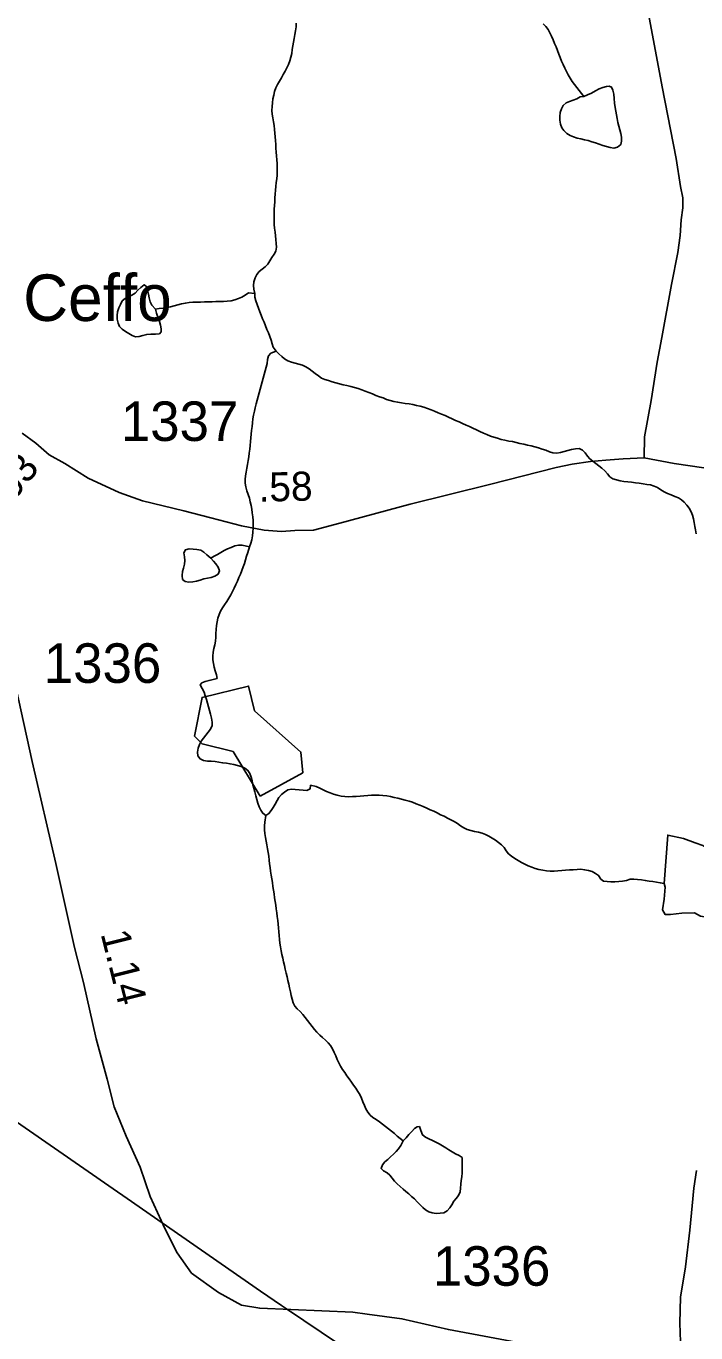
# Model space of a CAD drawing. Extents: x 1950930 to 2061844, y 904556 to 1017002.
# Drawn here: x 1986522 to 1989404, y 981191 to 986811 of the extents above; entities that cross this region are included whole.
import ezdxf

# ---------------------------------------------------------------- set-up
doc = ezdxf.new("R2010")
doc.units = 0
for name, color, linetype in [('Exist Civil Demographics Community Label', 7, 'Continuous'), ('Exist Hydrographic Creek Single Shore', 7, 'Continuous'), ('Exist Hydrographic Misc Water Feature', 7, 'Continuous'), ('Exist Road Primary US Structure Standard Bridge CELL', 7, 'Continuous'), ('Exist Road Secondary Type 41 Attributed', 7, 'Continuous'), ('Exist Road Secondary Type 51 Attributed', 7, 'Continuous'), ('Exist Road Secondary Type 51 Number Label', 7, 'Continuous'), ('Exist Utilities Electrical Transmission Line', 7, 'Continuous')]:
    doc.layers.add(name, color=color, linetype=linetype)

msp = doc.modelspace()

# ---------------------------------------------------------------- linework, layer by layer
at = {"layer": 'Exist Hydrographic Creek Single Shore'}
for points in [[(1987684.1, 986823.7), (1987683.4, 986807.3), (1987681.4, 986790.9), (1987678.7, 986774.6), (1987675.9, 986758.2), (1987672.6, 986741.9), (1987669.5, 986726.3), (1987667, 986710), (1987664.6, 986693.7), (1987661.5, 986677.3), (1987657, 986661.8), (1987650.8, 986646.3), (1987643.7, 986631.7), (1987635.9, 986617.1), (1987627.9, 986602.6), (1987620.1, 986588.7), (1987611.5, 986574.2), (1987602.9, 986560.3), (1987595.9, 986545.8), (1987591, 986530.3), (1987587.3, 986513.9), (1987584, 986497.6), (1987581.7, 986481.2), (1987580.1, 986464.9), (1987579.5, 986448.5), (1987580.7, 986432.9), (1987583.6, 986416.4), (1987586.2, 986399.9), (1987588.5, 986383.5), (1987590.1, 986367), (1987591.6, 986350.6), (1987593.2, 986334.9), (1987594.4, 986318.6), (1987595.9, 986302.1), (1987596.9, 986285.7), (1987598.1, 986269.3), (1987599.4, 986252.7), (1987600.2, 986236.3), (1987601.4, 986219.9), (1987601.8, 986203.4), (1987602.2, 986187.1), (1987601.6, 986170.6), (1987600.2, 986154.3)], [(1987600.2, 986154.3), (1987598.3, 986137.9), (1987596.5, 986121.5), (1987594.9, 986105.1), (1987593.6, 986088.8), (1987592.4, 986072.4), (1987591.6, 986056), (1987590.6, 986039.6), (1987589.7, 986023.2), (1987589.3, 986006.8), (1987589.3, 985990.4), (1987589.5, 985974), (1987589.9, 985957.6), (1987591, 985942), (1987593, 985925.5), (1987594.9, 985909.1), (1987596.7, 985892.7), (1987597.9, 985876.2), (1987599, 985859.8), (1987596.7, 985843.4), (1987589.1, 985829.6), (1987579.3, 985815.8), (1987570.7, 985801.2), (1987561.6, 985787.5), (1987550.6, 985776.3), (1987537, 985765.8), (1987524.3, 985755.5), (1987514.9, 985742.5), (1987507.5, 985727.9), (1987502.4, 985711.6), (1987500.3, 985696), (1987502.4, 985679.6), (1987505.5, 985661.5)], [(1987505.5, 985661.5), (1987506.5, 985645.1), (1987510.6, 985629.4), (1987516.1, 985613.7), (1987521.9, 985598.7), (1987527.6, 985583), (1987533.5, 985567.4), (1987539.5, 985552.5), (1987545.6, 985537.5), (1987552, 985521.8), (1987558.2, 985507), (1987564.5, 985492.1), (1987570.7, 985476.3), (1987576, 985460.6), (1987580.1, 985444.9), (1987585.6, 985430.1), (1987597.7, 985413.5)], [(1987483.1, 984571.5), (1987489.1, 984587), (1987493.4, 984602.5), (1987495.4, 984618.9), (1987497.3, 984635.2), (1987498.5, 984651.6), (1987498.9, 984668), (1987498.5, 984684.4), (1987497.3, 984700.9), (1987495.2, 984717.3), (1987492.7, 984733.7), (1987489.9, 984749.4), (1987486.6, 984765.9), (1987482.5, 984781.6), (1987477.6, 984797.3), (1987472.2, 984813), (1987467.5, 984829.5), (1987465.1, 984845.2), (1987464.9, 984861.5), (1987466.5, 984877), (1987469, 984893.5), (1987471.8, 984909.8), (1987475.1, 984926.2), (1987478, 984942.5), (1987480.2, 984958.8), (1987482.3, 984975.2), (1987483.9, 984991.6), (1987485.6, 985008), (1987487.2, 985024.3), (1987489.1, 985040.7), (1987490.5, 985056.3), (1987492.1, 985072.7), (1987493.8, 985089), (1987495.4, 985105.4), (1987497.9, 985121.8), (1987500.7, 985138.1), (1987504, 985154.5), (1987507.9, 985170), (1987512, 985186.3), (1987516.1, 985201.9), (1987520.4, 985218.2), (1987524.5, 985233.6), (1987528.8, 985249.1), (1987533.3, 985265.4), (1987537.4, 985280.9), (1987542, 985297.2), (1987546.3, 985312.8), (1987550.6, 985328.3), (1987554.9, 985344.6), (1987558.8, 985360), (1987561.2, 985377.3), (1987565.1, 985392.8), (1987575.4, 985404), (1987597.7, 985413.5)], [(1987597.7, 985413.5), (1987609.6, 985401.7), (1987621.5, 985390.7), (1987634, 985380.7), (1987648.4, 985372.1), (1987663.6, 985366.1), (1987679.1, 985360.9), (1987695.3, 985357.3), (1987711.3, 985352.8), (1987725.7, 985345.9), (1987739.2, 985336.7), (1987752.5, 985326.5), (1987766.1, 985317.2), (1987779.4, 985307), (1987792.9, 985297.7), (1987807.7, 985290.9), (1987823.3, 985286.5), (1987838.9, 985281.2), (1987854.7, 985276.8), (1987870.7, 985273.2), (1987886.4, 985268.8), (1987902.6, 985265.1), (1987918.6, 985261.5), (1987934.6, 985257.1), (1987950.2, 985252.7), (1987966, 985247.5), (1987981.2, 985241.4), (1987996.6, 985235.3), (1988011.9, 985229.2), (1988027.1, 985223.2), (1988042.5, 985217.1), (1988057.7, 985211.9), (1988073, 985205.9), (1988088.8, 985201.3), (1988104.6, 985196.9), (1988120.6, 985194.2), (1988136.8, 985191.4), (1988153.2, 985188.5), (1988169.6, 985186.6), (1988185.8, 985183.8), (1988201.8, 985180.2), (1988217.6, 985176.5), (1988233.4, 985172.1), (1988249, 985166.9), (1988264.2, 985160.8), (1988279.3, 985154.8), (1988294.5, 985148.6), (1988309.7, 985141.8), (1988324.8, 985135.8), (1988339.8, 985129), (1988355, 985122.1), (1988370, 985115.1), (1988384.7, 985109.2), (1988399.9, 985102.3), (1988415.1, 985095.3), (1988429.8, 985088.5), (1988444.6, 985081.6), (1988459.6, 985074.7), (1988474.3, 985067.9), (1988489.5, 985061), (1988504.5, 985054.1), (1988519.6, 985048.1), (1988535.2, 985042.8), (1988551, 985038.4), (1988566.6, 985033.9), (1988582.4, 985030.3), (1988598.6, 985026.7), (1988614.8, 985024), (1988631, 985020.3), (1988647, 985016.7), (1988663, 985013.9), (1988679, 985009.4), (1988694.8, 985005.9), (1988710.8, 985001.4), (1988726.3, 984997), (1988742.3, 984991.8), (1988758.1, 984987.3), (1988773.7, 984980.4), (1988789.1, 984976), (1988805.1, 984974.9), (1988820.9, 984977.8), (1988837.1, 984981.5), (1988853.3, 984986.2), (1988869.3, 984989.9), (1988885.9, 984992.9), (1988902.1, 984994.2), (1988916.6, 984988.1), (1988927.7, 984975.6), (1988937.1, 984962.2), (1988947.8, 984949.7), (1988960.3, 984939.6), (1988973.2, 984929.5), (1988986.5, 984919.4), (1988999.7, 984909.3), (1989012.2, 984899.2), (1989023.3, 984885.8), (1989033.9, 984873.4), (1989047.2, 984864), (1989062.4, 984859.5), (1989078.2, 984855.9)], [(1987344.1, 984005.8), (1987340.4, 984021.5), (1987335.9, 984038), (1987331.6, 984053.6), (1987327.9, 984070.1), (1987325.4, 984085.8), (1987324.6, 984102.2), (1987326.2, 984118.6), (1987329.5, 984134), (1987333.2, 984150.4), (1987336.1, 984166.7), (1987337.7, 984183.2), (1987338.8, 984199.6), (1987339.6, 984216.7), (1987341, 984233.1), (1987343.3, 984249.5), (1987346.7, 984265), (1987352.1, 984280.5), (1987358.8, 984295.1), (1987366.8, 984309), (1987375.9, 984322.7), (1987384.9, 984337.2), (1987394.1, 984351), (1987402.5, 984364.8), (1987410.3, 984379.4), (1987417.3, 984393.9), (1987424.5, 984409.4), (1987431, 984424.1), (1987437.6, 984439.6), (1987443.7, 984454.1), (1987449.9, 984469.6), (1987455.8, 984485.1), (1987461, 984500.6), (1987466.1, 984516.1), (1987470.8, 984531.5), (1987475.7, 984547), (1987483.1, 984571.5)], [(1987553.6, 983416.4), (1987540.1, 983425.7), (1987531.7, 983439), (1987524.5, 983454), (1987518.6, 983469.7), (1987513.9, 983485.4), (1987509.6, 983501), (1987505.9, 983517.6), (1987502, 983533.2), (1987497.9, 983548.8), (1987494, 983565.3), (1987490.3, 983581.8), (1987485, 983596.7), (1987476.5, 983610), (1987462.8, 983620.2), (1987447.6, 983627.1), (1987431.8, 983631.5), (1987415.8, 983635), (1987399.7, 983637.8), (1987383.5, 983640.7), (1987367.3, 983643.5), (1987350.8, 983646.2), (1987334.9, 983648.2), (1987318.4, 983650.2), (1987302, 983650.5), (1987285.4, 983653.3), (1987270.7, 983659.3), (1987261, 983673.6), (1987259.2, 983689.2), (1987262.3, 983705.5), (1987268, 983721.1), (1987275.4, 983735.6), (1987284.8, 983748.5), (1987295.5, 983761.5), (1987305.7, 983775.2), (1987315.8, 983788.1), (1987322.1, 983802.8), (1987322.6, 983818.4), (1987319.3, 983834.9), (1987314.6, 983851.4), (1987310.7, 983867.8), (1987306.4, 983883.5), (1987302, 983899.2), (1987297.3, 983914.8), (1987292.4, 983930.5), (1987287.5, 983946.2), (1987278.9, 983962.8), (1987271.1, 983978.6), (1987278.5, 983987.4), (1987292.2, 983992.9), (1987309.2, 983997.5), (1987344.1, 984005.8)], [(1987745.4, 983547), (1987743.5, 983530.7), (1987729.8, 983524.3), (1987713.6, 983525.6), (1987697, 983526.7), (1987680.2, 983528.6), (1987663.8, 983529), (1987647.4, 983526.1), (1987633.6, 983517.3), (1987620.9, 983506.1), (1987609.8, 983494), (1987602, 983480.2), (1987594.2, 983465.7), (1987585.6, 983451), (1987576.8, 983437.3), (1987566.8, 983424.4), (1987553.6, 983416.4)], [(1989267.1, 983124.1), (1989250.9, 983126.9), (1989234.9, 983129.6), (1989218.5, 983132.5), (1989202.3, 983134.4), (1989186.1, 983137.3), (1989169.7, 983139.2), (1989153.3, 983141.2), (1989136.9, 983142.4), (1989120.7, 983141.9), (1989105.1, 983137.3), (1989088.9, 983134.3), (1989072.3, 983133), (1989055.2, 983131.7), (1989038.4, 983131.2), (1989022, 983132.5), (1989006.2, 983134.4), (1988994.3, 983142.9), (1988985.5, 983158.6), (1988972, 983167.1), (1988957, 983174.8), (1988941.2, 983180), (1988925.2, 983182.8), (1988909.2, 983184.9), (1988892.6, 983184.3), (1988876, 983183.1), (1988859.6, 983182.6), (1988843.2, 983181.3), (1988826.8, 983179.9), (1988810.4, 983177.8), (1988794, 983176.6), (1988777.6, 983176.9), (1988761.4, 983178.1), (1988745, 983180.9), (1988728.8, 983183.6), (1988713, 983188), (1988697.4, 983193.4), (1988682.5, 983200.2), (1988667.5, 983207.1), (1988652.9, 983214.8), (1988638.6, 983223.3), (1988624.6, 983231.8), (1988611.1, 983241), (1988598, 983251.2), (1988588.3, 983264.5), (1988579.5, 983278.7), (1988567.8, 983289.5), (1988555.1, 983299.7), (1988541.6, 983309.7), (1988527.6, 983318.2), (1988513.5, 983326.8), (1988498.9, 983334.4), (1988483.8, 983340.5), (1988468, 983345), (1988451.8, 983347.8), (1988435.4, 983351.4), (1988419.8, 983356.7), (1988405.2, 983363.5), (1988391.5, 983372), (1988377.7, 983381.3), (1988364, 983390.6), (1988349.2, 983398.3), (1988334.7, 983405.2), (1988320.1, 983412.9), (1988305.4, 983419.7), (1988290.6, 983427.4), (1988275.8, 983434.3), (1988260.7, 983441.2), (1988245.9, 983448), (1988230.9, 983454.9), (1988215.8, 983461), (1988200.6, 983467), (1988185, 983473.1), (1988169.6, 983478.3), (1988153.6, 983482.8), (1988137.8, 983486.3), (1988121.8, 983490.8), (1988105.8, 983494.4), (1988089.7, 983498), (1988073.5, 983500.8), (1988057.3, 983502.8), (1988040.8, 983503.9), (1988024.6, 983504.2), (1988008.2, 983503.8), (1987991.8, 983502.5), (1987975.4, 983501.3), (1987958.8, 983499.1), (1987942.6, 983497.8), (1987926.2, 983497.4), (1987910, 983496.8), (1987893.6, 983498), (1987877.2, 983499.9), (1987861, 983503.6), (1987845, 983508), (1987829.8, 983513.2), (1987814.9, 983519.3), (1987799.9, 983527), (1987785.1, 983533.9), (1987770, 983540.7), (1987745.4, 983547)], [(1988144.8, 982017.5), (1988132.1, 982027.6), (1988119.2, 982037.7), (1988106.5, 982048.7), (1988093.8, 982058.8), (1988081, 982069), (1988068.1, 982079), (1988055.4, 982089.1), (1988042.3, 982099.2), (1988027.9, 982108.5), (1988014.2, 982117.9), (1988001.7, 982128), (1987991.6, 982140.5), (1987983.8, 982154.6), (1987977.3, 982169.4), (1987971.3, 982185.2), (1987965, 982200.9), (1987957.8, 982215.9), (1987949.4, 982229.2), (1987940.4, 982243.3), (1987930.9, 982256.6), (1987921.3, 982269.9), (1987911.9, 982283.2), (1987902.2, 982296.6), (1987893, 982310.7), (1987883.8, 982324), (1987875, 982338.2), (1987867, 982352.3), (1987860.4, 982367.2), (1987854.3, 982382.9), (1987847.9, 982397.8), (1987840.7, 982412.7), (1987832.1, 982426.9), (1987821.9, 982438.6), (1987810.2, 982450.3), (1987797.9, 982461.2), (1987785.4, 982472.1), (1987773.5, 982483.9), (1987762.8, 982496.4), (1987752.5, 982508.9), (1987742.5, 982522.2), (1987732.7, 982534.7), (1987722.6, 982548.1), (1987712.4, 982560.6), (1987701.1, 982573.2), (1987688.4, 982584.2), (1987677.5, 982595.8), (1987671.1, 982610.7), (1987666, 982626.4), (1987662.1, 982642.1), (1987658.8, 982658.6), (1987655.8, 982675.1), (1987652.5, 982690.7), (1987648.6, 982707.2), (1987644.9, 982722.9), (1987640.8, 982738.5), (1987637.1, 982755), (1987633.4, 982770.7), (1987629.5, 982787.2), (1987626, 982802.8), (1987622.5, 982818.5), (1987619.5, 982834.9), (1987616.6, 982851.4), (1987613.7, 982867), (1987611.9, 982883.5), (1987610.4, 982899.9), (1987609, 982916.3), (1987607.8, 982932.8), (1987606.3, 982949.3), (1987604.5, 982964.8), (1987602.7, 982981.3), (1987600.4, 982997.8), (1987598.3, 983014.3), (1987596.1, 983030.7), (1987593.6, 983046.3), (1987591.2, 983062.9), (1987588.7, 983079.3), (1987586.2, 983094.9), (1987584, 983111.3), (1987581.5, 983127.9), (1987578.9, 983144.4), (1987576.6, 983159.9), (1987574.1, 983176.3), (1987571.9, 983192.9), (1987569.8, 983208.5), (1987567.6, 983224.9), (1987565.7, 983241.3), (1987563.5, 983257.9), (1987560.6, 983273.5), (1987557.7, 983289.9), (1987554.5, 983306.5), (1987551.6, 983322), (1987548.7, 983338.5), (1987547.1, 983355.1), (1987547.7, 983371.4), (1987549.5, 983387.8), (1987553.6, 983416.4)]]:
    msp.add_lwpolyline(points, dxfattribs=at)
at = {"layer": 'Exist Hydrographic Misc Water Feature'}
for points in [[(1988922, 986508.4), (1988912.1, 986521.8), (1988901.9, 986534.3), (1988891.8, 986547.6), (1988882, 986560.1), (1988872.3, 986573.4), (1988863.3, 986587.6), (1988854.9, 986601.6), (1988846.9, 986615.8), (1988839.7, 986630.8), (1988832.6, 986645.6), (1988826.2, 986660.6), (1988820, 986675.5), (1988814.3, 986691.1), (1988808.6, 986706.8), (1988802.4, 986721.7), (1988796.1, 986736.7), (1988789.7, 986752.4), (1988782.9, 986767.3), (1988776, 986782.2), (1988768, 986796.3), (1988758.3, 986809.6), (1988747.5, 986821.4)], [(1988922, 986508.4), (1988938, 986515.5), (1988954.8, 986523.3), (1988971.6, 986532.7), (1988988.2, 986540.6), (1989004.2, 986547.7), (1989018.7, 986551.5), (1989031.2, 986552.1), (1989041.1, 986547.8), (1989047.2, 986535.3), (1989050.3, 986518.9), (1989052.4, 986499.2), (1989054, 986479.4), (1989056.7, 986461.3), (1989059.8, 986445.7), (1989062.6, 986429.2), (1989065.3, 986413.5), (1989068.4, 986397), (1989072.3, 986381.4), (1989077, 986364.9), (1989081.5, 986349.2), (1989084.2, 986333.5), (1989084.6, 986316.3), (1989080.5, 986301.6), (1989067.3, 986290.4), (1989051.6, 986286.7), (1989034.9, 986288.6), (1989019.4, 986293.9), (1989003.8, 986298.3), (1988988.2, 986303.5), (1988972.6, 986308.8), (1988956.8, 986314.1), (1988941, 986318.5), (1988924.8, 986322.1), (1988908.6, 986325.7), (1988892.6, 986329.3), (1988877.3, 986334.6), (1988862.3, 986340.6), (1988848.1, 986349.9), (1988835.8, 986361.6), (1988826.6, 986374.1), (1988821.7, 986389.8), (1988819, 986406.3), (1988818, 986422.8), (1988820, 986439.1), (1988825.6, 986454.6), (1988833.4, 986469.3), (1988845.1, 986480.5), (1988860, 986487.5), (1988875.6, 986493), (1988891.2, 986497.6), (1988905.6, 986506.3), (1988922, 986508.4)], [(1987078.7, 985593.2), (1987083.3, 985576.7), (1987089.2, 985559.4), (1987095.4, 985541.2), (1987100.3, 985524.6), (1987102.9, 985509), (1987102.3, 985495.9), (1987095.4, 985487.8), (1987079.2, 985485.6), (1987059.1, 985486.2), (1987040.6, 985484.9), (1987024.4, 985480.2), (1987008.4, 985475.7), (1986992.6, 985474.4), (1986977.4, 985480.4), (1986963.1, 985488.9), (1986948.9, 985498.3), (1986934.8, 985507.6), (1986923.7, 985519.3), (1986917.4, 985533.4), (1986914.1, 985550.6), (1986913.1, 985567), (1986915.3, 985582.6), (1986921.1, 985598.9), (1986927.6, 985614.4), (1986935.6, 985629), (1986947.5, 985639.3), (1986962.1, 985646.5), (1986977.2, 985654.4), (1986990.6, 985663.1), (1987002.3, 985675.2), (1987015.6, 985687.2), (1987029.7, 985698.5), (1987038.6, 985692.5), (1987044.1, 985675.9), (1987048.6, 985657.8), (1987051.5, 985642.2), (1987055.6, 985625.7), (1987063, 985611.5), (1987078.7, 985593.2)], [(1987078.7, 985593.2), (1987094.9, 985596.2), (1987111.1, 985598.2), (1987127.3, 985601.2), (1987143.3, 985604.2), (1987159.3, 985608), (1987175.3, 985612.5), (1987191.1, 985617.1), (1987207.1, 985620.1), (1987223.3, 985622.2), (1987239.5, 985623.5), (1987255.9, 985624.1), (1987272.3, 985624.5), (1987288.7, 985625), (1987305.3, 985625.5), (1987321.7, 985625.9), (1987338.3, 985626.4), (1987354.7, 985626.1), (1987370.9, 985626.5), (1987387.6, 985627.8), (1987403.5, 985629.9), (1987419.3, 985634.6), (1987435.1, 985639.1), (1987450.3, 985645.4), (1987464.4, 985654.1), (1987478.6, 985663.7), (1987505.5, 985661.5)], [(1989078.2, 984855.9), (1989094.2, 984853.2), (1989110.6, 984851.2), (1989127, 984849.2), (1989143.6, 984847.2), (1989160.2, 984845.3), (1989176.8, 984843.2), (1989193, 984840.4), (1989209, 984837.7), (1989224.6, 984833.3), (1989239.4, 984826.4), (1989253.3, 984817.1), (1989267.3, 984808.6), (1989281.8, 984800.9), (1989297.6, 984794.8), (1989313.2, 984788.8), (1989328.6, 984782.7), (1989342.1, 984774.2), (1989354.2, 984764.1), (1989365.5, 984751.6), (1989375.1, 984737.4), (1989383.1, 984722.4), (1989388.9, 984707.6), (1989393.6, 984691.9), (1989397.1, 984676.2), (1989400.1, 984659.8), (1989402.8, 984644.1), (1989405.3, 984627.6)], [(1987317, 984523.2), (1987327.5, 984510.7), (1987338.1, 984498.2), (1987347.8, 984484.9), (1987353.7, 984468.4), (1987348, 984454.4), (1987334, 984445), (1987318.4, 984440.4), (1987302.3, 984437.4), (1987286.1, 984433.6), (1987270.3, 984429), (1987254.9, 984423.6), (1987238.7, 984421.5), (1987222.1, 984420.2), (1987205.9, 984422.1), (1987194.6, 984431.4), (1987193.4, 984448.7), (1987195, 984465), (1987198.7, 984480.6), (1987203.4, 984496.9), (1987205.1, 984512.4), (1987202.6, 984528.9), (1987200.1, 984546.2), (1987207.7, 984559.1), (1987223.9, 984562.9), (1987240.5, 984561.7), (1987256.9, 984559.8), (1987273.1, 984557), (1987287.1, 984548.5), (1987298.8, 984536.8), (1987317, 984523.2)], [(1987317, 984523.2), (1987331.4, 984531.1), (1987345.7, 984539), (1987360.1, 984547.8), (1987374.2, 984555.7), (1987389, 984562.8), (1987404.2, 984569.1), (1987419.7, 984575.3), (1987435.5, 984578.2), (1987451.9, 984578.7), (1987483.1, 984571.5)], [(1987529.2, 983499), (1987412.1, 983691.8), (1987279.2, 983724.1), (1987246.2, 983757.6), (1987279.2, 983924.3), (1987479.1, 983972.7), (1987504.1, 983867.1), (1987704.1, 983689), (1987712.1, 983600.2), (1987529.2, 983499)], [(1989267.1, 983124.1), (1989283.1, 983332.2), (1989351.1, 983316.8), (1989401.2, 983299.4), (1989433.4, 983288), (1989455.3, 983273.5), (1989485.6, 983254.1), (1989507.8, 983224.1), (1989510.3, 983187.9), (1989520.7, 983130.3), (1989523.2, 983090.9), (1989517.6, 983042.6), (1989494.1, 983002.1), (1989458.4, 982978.2), (1989424.3, 982983.8), (1989398.1, 982997.4), (1989344.2, 982996.9), (1989294.3, 982990.6), (1989272.4, 982990.2), (1989260.1, 983010.2), (1989267.7, 983056), (1989271.2, 983108.4), (1989267.1, 983124.1)], [(1988144.8, 982017.5), (1988157.1, 982030.4), (1988169.2, 982044.2), (1988181.5, 982057.8), (1988193.6, 982069.9), (1988204.9, 982077.8), (1988214.5, 982078.4), (1988220.1, 982061.9), (1988227.4, 982042.8), (1988240.2, 982033.6), (1988254.5, 982025.9), (1988269.9, 982019), (1988284.9, 982011.3), (1988299, 982003.7), (1988313.2, 981995.1), (1988327.5, 981986.6), (1988341.5, 981978.1), (1988355.8, 981970.4), (1988370.2, 981962), (1988385.5, 981954.3), (1988397.8, 981945), (1988398.5, 981929.4), (1988397.6, 981912.2), (1988398.3, 981895.7), (1988397.8, 981879.4), (1988396.4, 981863), (1988394.4, 981846.6), (1988392.3, 981830.2), (1988391.3, 981813.9), (1988389, 981797.5), (1988382.9, 981782.8), (1988372, 981769.9), (1988361.8, 981757.1), (1988354, 981742.4), (1988345.1, 981728.7), (1988333.5, 981716.6), (1988319.3, 981707.9), (1988303.5, 981705.7), (1988286.5, 981705.3), (1988269.5, 981707.3), (1988254.1, 981712.5), (1988240.8, 981721), (1988228.3, 981731.1), (1988216.6, 981742.8), (1988204.9, 981754.5), (1988193, 981767.1), (1988180.9, 981778), (1988168.4, 981788.9), (1988155.9, 981799), (1988143.8, 981810), (1988131.3, 981821), (1988119, 981831.8), (1988107.3, 981843.5), (1988096.8, 981856), (1988087.2, 981869.3), (1988075.3, 981880.3), (1988059.5, 981888), (1988049.1, 981898.1), (1988055, 981914.4), (1988065.9, 981926.5), (1988078.2, 981937.6), (1988090.1, 981948.9), (1988102.2, 981960.2), (1988113.8, 981971.5), (1988124.9, 981983.5), (1988134.1, 981997.2), (1988144.8, 982017.5)]]:
    msp.add_lwpolyline(points, dxfattribs=at)
at = {"layer": 'Exist Road Secondary Type 41 Attributed'}
msp.add_lwpolyline([(1989180.9, 984954.4), (1989183.2, 985044.4), (1989211.4, 985200.4), (1989237.9, 985366.3), (1989258.1, 985472.2), (1989298.6, 985700), (1989326.9, 985838.1), (1989337, 985909.9), (1989341.2, 985977.8), (1989347.3, 986029.9), (1989347.3, 986071.9), (1989337.6, 986121.9), (1989319.8, 986242), (1989258.4, 986549.9), (1989169.4, 987026.1), (1989076.6, 987526), (1988989.4, 987956.2)], dxfattribs=at)
at = {"layer": 'Exist Road Secondary Type 51 Attributed'}
for points in [[(1989180.9, 984954.4), (1989090.8, 984950.6), (1989016.9, 984944.8), (1988950.9, 984938.9), (1988870.9, 984927.2), (1988802.8, 984913.2), (1988516.5, 984839.9), (1988174.5, 984754.6), (1987872.3, 984673.2), (1987758.2, 984643.5), (1987678.2, 984641.6), (1987620.3, 984637.8), (1987546.2, 984643.9), (1987448.3, 984662.2), (1987316.4, 984696.5), (1987200.4, 984726.7), (1987022.4, 984769), (1986922.5, 984805.3), (1986788.5, 984867.5), (1986688.8, 984929.8), (1986620.8, 984967.8), (1986563, 985018), (1986505, 985060)], [(1991826.7, 984822.9), (1990682.5, 984795.4), (1990334.6, 984794), (1990144.6, 984808.6), (1989310.9, 984930.3), (1989180.9, 984954.4)], [(1986343.8, 984570.2), (1986548, 983648.2), (1986649.2, 983210), (1986730.3, 982848), (1986768, 982698), (1986823.6, 982455.9), (1986871.2, 982282.1), (1986901, 982164), (1986952.8, 982037.9), (1987012.4, 981903.8), (1987056.2, 981777.9), (1987118, 981639.7), (1987171.7, 981535.6), (1987233.5, 981447.7), (1987349.4, 981365.4), (1987449.3, 981311.2), (1987527.2, 981297.1), (1987927.2, 981280.5), (1987989.3, 981272.4), (1988139.3, 981252.1), (1988339.2, 981205.7), (1988715.1, 981135.1)], [(1989339.9, 981113), (1989334.7, 981233.8), (1989337.8, 981344.4), (1989360, 981475.9), (1989378.2, 981633.7), (1989388.4, 981737.8), (1989394.6, 981813.7), (1989406.7, 981889.6)]]:
    msp.add_lwpolyline(points, dxfattribs=at)
at = {"layer": 'Exist Utilities Electrical Transmission Line'}
for p, q in [((1986956.1, 981769.1), (1987106.9, 981664.5)), ((1987621.2, 981309.5), (1987646.7, 981292.2))]:
    msp.add_line(p, q, dxfattribs=at)
for points in [[(1983887.7, 983888.8), (1984154.5, 983709.4), (1986896.7, 981810.4), (1986956.1, 981769.1)], [(1987106.9, 981664.5), (1987529.8, 981371.1), (1987621.2, 981309.5)], [(1987646.7, 981292.2), (1988150.9, 980952.1), (1988664.2, 980593.2), (1989307.4, 980155.7)]]:
    msp.add_lwpolyline(points, dxfattribs=at)

# ---------------------------------------------------------------- texts
at = {"layer": 'Exist Civil Demographics Community Label'}
msp.add_text('Ceffo', height=200, dxfattribs=at).set_placement((1986509.2, 985543))
at = {"layer": 'Exist Road Primary US Structure Standard Bridge CELL'}
for s, rotation, p in [('.03', 51.4558, (1986438.6, 984728.4)), ('.58', 1.3896, (1987523.3, 984765.4)), ('1.14', 284.1501, (1986841.7, 982908.2))]:
    msp.add_text(s, height=125, rotation=rotation, dxfattribs=at).set_placement(p)
at = {"layer": 'Exist Road Secondary Type 51 Number Label'}
for s, p in [('1337', (1986929.3, 985027)), ('1336', (1986597.7, 983986.7)), ('1336', (1988272.2, 981394))]:
    msp.add_text(s, height=170, dxfattribs=at).set_placement(p)

doc.saveas('drawing.dxf')
